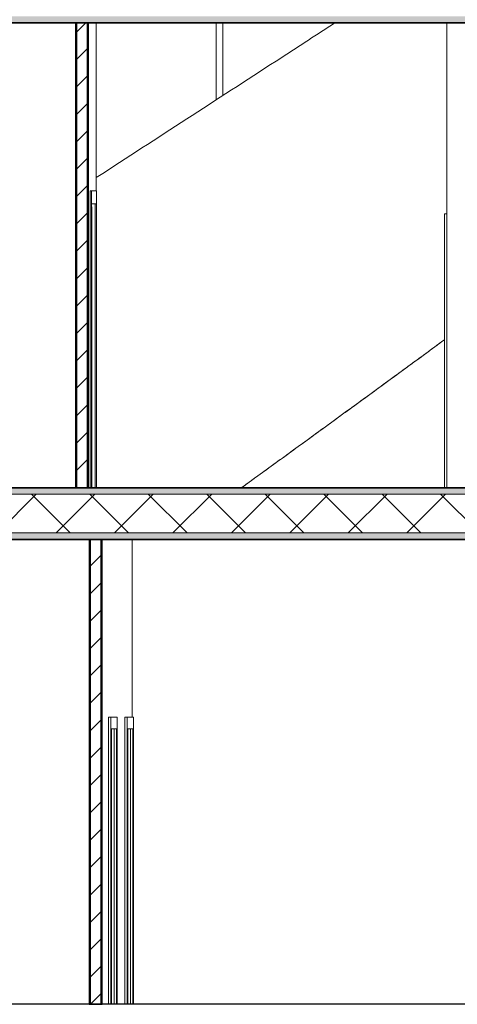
# Model space of a CAD drawing. Header units: inches. Extents: x 424 to 2043, y -237 to 445.
# Tile 930 of 965: x 996.6 to 999.99, y 218.15 to 225.78. Entities that reach past the tile are written whole.
import ezdxf

# ---------------------------------------------------------------- set-up
doc = ezdxf.new("R2010")
doc.units = ezdxf.units.IN
doc.header["$MEASUREMENT"] = 0
for name, color, linetype, lineweight in [('A-DOOR', 31, 'Continuous', 9), ('A-DOOR-FRAM', 31, 'Continuous', 9), ('A-FLOR', 192, 'Continuous', 9), ('A-FLOR-MCUT', 51, 'Continuous', 9), ('A-FLOR-PATT', 8, 'Continuous', 35), ('A-GENM', 13, 'Continuous', 9), ('A-GLAZ-CWMG', 51, 'Continuous', 9), ('A-WALL', 113, 'Continuous', 9), ('A-WALL-PATT', 111, 'Continuous', 25)]:
    doc.layers.add(name, color=color, linetype=linetype, lineweight=lineweight)
pattern_1 = [(108.435, (988.67603, 228.86908), (-0.41678894, 0.83294356), [0.158, -1.159]), (139.399, (988.626028, 229.019077), (-2.49915805, 2.08284494), [0.077, -3.763]), (136.848, (988.984028, 229.069077), (-6.247659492, 5.831057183), [0.183, -8.952]), (109.983, (988.851028, 229.194077), (-1.249748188, 3.331484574), [0.098, -4.778]), (90, (988.81703, 228.86908), (-0.416, 0.417), [0.083, -0.333]), (118.443, (988.817028, 228.953077), (2.9159587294, -5.414786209), [0.227, -11.141]), (84.289, (988.709028, 229.152077), (-0.416051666, -3.748202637), [0.084, -4.102]), (129.806, (988.71703, 229.23608), (1.66603147, -2.08199523), [0.065, -3.188])]
pattern_2 = [(0, (988.56703, 228.86908), (0, 0.15), []), (90, (988.56703, 228.86908), (-0.15, 9e-18), [])]
pattern_3 = [(45, (988.56703, 228.86908), (-0.106066, 0.106066), [])]
pattern_4 = [(45, (988.56703, 228.86908), (-0.212132, 0.212132), []), (135, (988.56703, 228.86908), (-0.212132, -0.212132), [])]

# ---------------------------------------------------------------- blocks, each defined once
blk = doc.blocks.new('Generic Models 1 - Generic Models 1-135348-Section 2')
at = {"layer": 'A-GENM', "lineweight": 25}
blk.add_line((63.9348, 1.6), (-2.9996, 1.6), dxfattribs=at)
blk = doc.blocks.new('Rectangular Mullion - 50 x 150mm-137373-Section 2')
at = {"layer": 'A-GLAZ-CWMG'}
for p, q in [((44.0562, 9.2), (44.0562, 8.6046)), ((44.1062, 9.2), (44.1062, 8.637))]:
    blk.add_line(p, q, dxfattribs=at)
blk = doc.blocks.new('M_Single-Louvered - 0914 x 2134mm-V61-Section 2')
at = {"layer": 'A-DOOR-FRAM'}
for p, q in [((43.3479, 1.6), (43.3479, 3.823)), ((43.3669, 3.823), (43.3479, 3.823)), ((43.3669, 3.823), (43.3669, 1.6)), ((43.4147, 3.823), (43.3669, 3.823)), ((43.4147, 1.6), (43.4147, 3.823)), ((43.3708, 1.6), (43.3708, 3.734)), ((43.3708, 3.734), (43.4108, 3.734)), ((43.3918, 1.6), (43.3918, 3.734)), ((43.4108, 3.734), (43.4108, 1.6))]:
    blk.add_line(p, q, dxfattribs=at)
blk = doc.blocks.new('M_Single-Louvered - 0762 x 2032mm-V63-Section 2')
at = {"layer": 'A-DOOR-FRAM'}
for p in [(45.8226, 5.6), (45.8416, 7.721)]:
    blk.add_line(p, (45.8226, 7.721), dxfattribs=at)
blk = doc.blocks.new('5_Panel_Bi-Fold_Door_Metric_7271 - 2500 x 4300-V67-Section 2')
at = {"layer": 'A-DOOR'}
for p, q in [((43.0799, 5.6), (43.0799, 7.9)), ((43.0899, 7.9), (43.0799, 7.9)), ((43.1287, 7.9), (43.0899, 7.9)), ((43.0899, 5.6), (43.0899, 7.9)), ((43.1287, 7.9), (43.1287, 5.6)), ((43.0908, 7.8), (43.1278, 7.8)), ((43.0908, 7.8), (43.0908, 5.6)), ((43.1178, 5.6), (43.1178, 7.8)), ((43.1278, 5.6), (43.1278, 7.8))]:
    blk.add_line(p, q, dxfattribs=at)
at = {"layer": 'A-DOOR-FRAM'}
for p, q in [((43.0926, 7.775), (43.0908, 7.775)), ((43.0926, 5.6), (43.0926, 7.775)), ((43.0907, 7.675), (43.0921, 7.675)), ((43.0921, 7.675), (43.0921, 6.6)), ((43.0921, 6.6), (43.0908, 6.6)), ((43.0908, 6.45), (43.0921, 6.45)), ((43.0921, 6.45), (43.0921, 5.7)), ((43.0921, 5.7), (43.0908, 5.7))]:
    blk.add_line(p, q, dxfattribs=at)

msp = doc.modelspace()

# ---------------------------------------------------------------- hatches: boundary and pattern name
at = {"layer": 'A-FLOR-PATT', "lineweight": 9}
h = msp.add_hatch(dxfattribs=at)
h.set_pattern_fill('FP_1', color=256, style=0, pattern_type=2)
h.set_pattern_definition(pattern_1)
h.paths.add_polyline_path([(945.5373, 225.7501), (963.3888, 225.7501), (963.3888, 225.8001), (945.5373, 225.8001)], flags=0)
h.paths.add_polyline_path([(1013.3677, 225.7501), (1013.3677, 225.8001), (983.7718, 225.8001), (983.7718, 225.7501), (1012.7941, 225.7501)], flags=0)
h.paths.add_polyline_path([(966.6919, 225.7501), (970.5191, 225.7501), (970.5191, 225.8001), (966.6919, 225.8001)], flags=0)
h = msp.add_hatch(dxfattribs=at)
h.set_pattern_fill('FP_2', color=256, style=0, pattern_type=2)
h.set_pattern_definition([(0, (988.56703, 228.86908), (0.406, 0.102), [0.034, -0.271, 0.034, -0.271, -1.626]), (0, (988.56703, 228.86908), (0.406, 0.102), [-0.61, 0.034, -0.576, 0.034, -0.271, -0.711]), (0, (988.56703, 228.86908), (0.406, 0.102), [-1.524, 0.034, -0.17, 0.034, -0.474]), (120, (988.72003, 228.92008), (-0.2913346, 0.30060631), [0.034, -0.271, 0.034, -0.271, -1.626]), (120, (988.72003, 228.92008), (-0.2913346, 0.30060631), [-0.61, 0.034, -0.576, 0.034, -0.271, -0.711]), (120, (988.72003, 228.92008), (-0.2913346, 0.30060631), [-1.524, 0.034, -0.17, 0.034, -0.474]), (240, (988.77103, 229.12308), (-0.1146654, -0.40260631), [0.034, -0.271, 0.034, -0.271, -1.626]), (240, (988.77103, 229.12308), (-0.1146654, -0.40260631), [-0.61, 0.034, -0.576, 0.034, -0.271, -0.711]), (240, (988.77103, 229.12308), (-0.1146654, -0.40260631), [-1.524, 0.034, -0.17, 0.034, -0.474])])
h.paths.add_polyline_path([(1012.7941, 222.1001), (1013.3677, 222.1001), (1013.3677, 222.1501), (983.6228, 222.1501), (983.6228, 222.1001), (1012.1003, 222.1001)], flags=0)
h.paths.add_polyline_path([(949.6572, 222.1001), (963.3888, 222.1001), (963.3888, 222.1501), (949.2902, 222.1501), (949.2902, 222.1001)], flags=0)
h.paths.add_polyline_path([(966.6919, 222.1001), (970.5191, 222.1001), (970.5191, 222.1501), (966.6919, 222.1501)], flags=0)
h = msp.add_hatch(dxfattribs=at)
h.set_pattern_fill('FP_3', color=256, style=0, pattern_type=2)
h.set_pattern_definition([(45, (988.56703, 228.86908), (-0.2262742, 0.2262742), []), (135, (988.56703, 228.86908), (-0.2262742, -0.2262742), [])])
h.paths.add_polyline_path([(1012.7941, 221.8001), (1013.3677, 221.8001), (1013.3677, 222.1001), (983.6228, 222.1001), (983.6228, 221.8001), (1012.1003, 221.8001)], flags=0)
h.paths.add_polyline_path([(949.6572, 221.8001), (963.3888, 221.8001), (963.3888, 222.1001), (949.2902, 222.1001), (949.2902, 221.8001)], flags=0)
h.paths.add_polyline_path([(966.6919, 221.8001), (970.5191, 221.8001), (970.5191, 222.1001), (966.6919, 222.1001)], flags=0)
h = msp.add_hatch(dxfattribs=at)
h.set_pattern_fill('FP_1', color=256, style=0, pattern_type=2)
h.set_pattern_definition(pattern_1)
h.paths.add_polyline_path([(1012.7941, 221.7501), (1013.3677, 221.7501), (1013.3677, 221.8001), (983.6228, 221.8001), (983.6228, 221.7501), (1012.1003, 221.7501)], flags=0)
h.paths.add_polyline_path([(949.6572, 221.7501), (963.3888, 221.7501), (963.3888, 221.8001), (949.2902, 221.8001), (949.2902, 221.7501)], flags=0)
h.paths.add_polyline_path([(966.6919, 221.7501), (970.5191, 221.7501), (970.5191, 221.8001), (966.6919, 221.8001)], flags=0)
at = {"layer": 'A-WALL-PATT', "lineweight": 9}
h = msp.add_hatch(dxfattribs=at)
h.set_pattern_fill('FP_4', color=256, style=0, pattern_type=2)
h.set_pattern_definition(pattern_2)
h.paths.add_polyline_path([(997.0461, 222.1501), (997.0461, 225.7501), (997.0361, 225.7501), (997.0361, 222.1501)], flags=0)
h = msp.add_hatch(dxfattribs=at)
h.set_pattern_fill('FP_5', color=256, style=0, pattern_type=2)
h.set_pattern_definition(pattern_3)
h.paths.add_polyline_path([(997.0461, 222.1501), (997.1261, 222.1501), (997.1261, 225.7501), (997.0461, 225.7501), (997.0461, 222.2183)], flags=0)
h = msp.add_hatch(dxfattribs=at)
h.set_pattern_fill('FP_6', color=256, style=0, pattern_type=2)
h.set_pattern_definition(pattern_4)
h.paths.add_polyline_path([(997.1361, 222.1501), (997.1361, 225.7501), (997.1261, 225.7501), (997.1261, 222.1501)], flags=0)
h = msp.add_hatch(dxfattribs=at)
h.set_pattern_fill('FP_6', color=256, style=0, pattern_type=2)
h.set_pattern_definition(pattern_4)
h.paths.add_polyline_path([(997.1523, 218.1501), (997.1523, 221.7501), (997.1423, 221.7501), (997.1423, 218.1501)], flags=0)
h = msp.add_hatch(dxfattribs=at)
h.set_pattern_fill('FP_5', color=256, style=0, pattern_type=2)
h.set_pattern_definition(pattern_3)
h.paths.add_polyline_path([(997.2324, 218.1501), (997.2324, 221.7501), (997.1523, 221.7501), (997.1523, 218.1501)], flags=0)
h = msp.add_hatch(dxfattribs=at)
h.set_pattern_fill('FP_4', color=256, style=0, pattern_type=2)
h.set_pattern_definition(pattern_2)
h.paths.add_polyline_path([(997.2424, 218.1501), (997.2424, 221.7501), (997.2324, 221.7501), (997.2324, 218.1501)], flags=0)

# ---------------------------------------------------------------- linework, layer by layer
at = {"layer": 'A-FLOR', "lineweight": 35}
for p, q in [((983.7718, 225.7501), (1013.3677, 225.7501)), ((1013.3677, 222.1501), (983.6228, 222.1501)), ((983.6228, 221.7501), (1013.3677, 221.7501))]:
    msp.add_line(p, q, dxfattribs=at)
at = {"layer": 'A-FLOR-MCUT'}
for p, q in [((1013.3677, 222.1001), (983.6228, 222.1001)), ((1013.3677, 221.8001), (983.6228, 221.8001))]:
    msp.add_line(p, q, dxfattribs=at)
at = {"layer": 'A-WALL', "lineweight": 25}
for p, q in [((997.0361, 225.7501), (997.0361, 222.1501)), ((997.1361, 222.1501), (997.1361, 225.7501)), ((997.1423, 221.7501), (997.1423, 218.1501)), ((997.2424, 218.1501), (997.2424, 221.7501)), ((997.1423, 218.1501), (997.2424, 218.1501))]:
    msp.add_line(p, q, dxfattribs=at)
at = {"layer": 'A-WALL'}
for p, q in [((997.0461, 225.7501), (997.0461, 222.1501)), ((997.1261, 225.7501), (997.1261, 222.1501)), ((997.1956, 224.4501), (997.1956, 225.7501)), ((999.9106, 222.1501), (999.9106, 225.7501)), ((997.1868, 224.3501), (997.1868, 222.1501)), ((997.1523, 218.1501), (997.1523, 221.7501)), ((997.2324, 218.1501), (997.2324, 221.7501)), ((997.4739, 220.3731), (997.4739, 221.7501)), ((997.3341, 220.2841), (997.3341, 218.1501)), ((997.4608, 220.2841), (997.4608, 218.1501))]:
    msp.add_line(p, q, dxfattribs=at)
for points, knots in [([(999.0437, 225.7501), (998.9065, 225.6611), (998.3075, 225.2728), (997.6915, 224.8735), (997.2126, 224.5631), (997.1956, 224.552)], [0.0781033, 0.0781033, 0.0781033, 0.0781033, 0.1111111, 0.2222222, 0.2263231, 0.2263231, 0.2263231, 0.2263231]), ([(998.3191, 222.1498), (998.3789, 222.1931), (998.5314, 222.3037), (998.7765, 222.4816), (999.0542, 222.6837), (999.3316, 222.8861), (999.6089, 223.0889), (999.7956, 223.2257), (999.89, 223.295), (999.892, 223.2965)], [0.4838706, 0.4838706, 0.4838706, 0.4838706, 0.5, 0.525, 0.55, 0.575, 0.6, 0.625, 0.6255509, 0.6255509, 0.6255509, 0.6255509]), ([(999.892, 223.2965), (999.788, 223.2201), (999.6794, 223.1406), (999.5708, 223.0611), (999.5664, 223.0579)], [0.37168772, 0.37168772, 0.37168772, 0.37168772, 0.4, 0.40120424, 0.40120424, 0.40120424, 0.40120424])]:
    msp.add_open_spline(points, degree=3, knots=knots, dxfattribs=at)
for points in [[(999.5664, 223.0578), (999.398, 222.9346), (999.2295, 222.8116), (999.0609, 222.6886)], [(999.0572, 222.686), (998.8536, 222.5377), (998.6499, 222.3896), (998.446, 222.2417)], [(998.4453, 222.2412), (998.4033, 222.2108), (998.3613, 222.1804), (998.3194, 222.1499)]]:
    msp.add_open_spline(points, degree=3, dxfattribs=at)

# ---------------------------------------------------------------- block references
at = {"layer": 'A-DOOR'}
for name, p in [('5_Panel_Bi-Fold_Door_Metric_7271 - 2500 x 4300-V67-Section 2', (954.069, 216.5501)), ('M_Single-Louvered - 0762 x 2032mm-V63-Section 2', (954.069, 216.5501)), ('M_Single-Louvered - 0914 x 2134mm-V61-Section 2', (953.9423, 216.5501)), ('M_Single-Louvered - 0914 x 2134mm-V61-Section 2', (954.069, 216.5501))]:
    msp.add_blockref(name, p, dxfattribs=at)
at = {"layer": 'A-GENM'}
msp.add_blockref('Generic Models 1 - Generic Models 1-135348-Section 2', (954.069, 216.5501), dxfattribs=at)
at = {"layer": 'A-GLAZ-CWMG'}
msp.add_blockref('Rectangular Mullion - 50 x 150mm-137373-Section 2', (954.069, 216.5501), dxfattribs=at)

doc.saveas('drawing.dxf')
